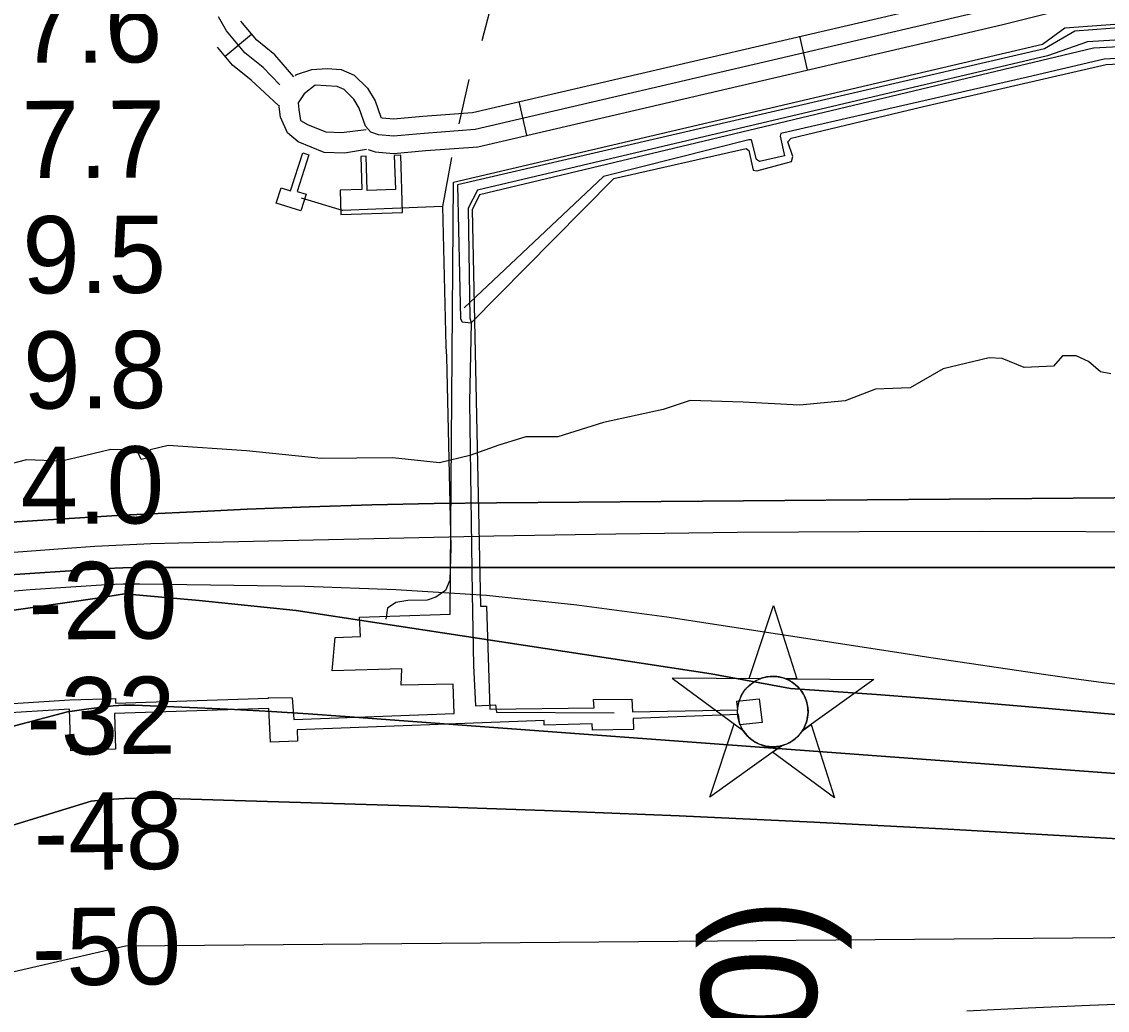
# Model space of a CAD drawing. Extents: x 3704301 to 3742427, y 506229 to 532009.
# Drawn here: x 3719911 to 3720853, y 520706 to 521564 of the extents above; entities that cross this region are included whole.
import ezdxf

# ---------------------------------------------------------------- set-up
doc = ezdxf.new("R2010")
doc.units = 0
for name, color, linetype in [('V-CHAN-DOCK', 7, 'Continuous'), ('V-CHAN-NAID', 7, 'Continuous'), ('V-RIVR-EDGE', 7, 'Continuous'), ('V-RIVR-RANG', 7, 'Continuous'), ('V-ROAD-CNTR', 7, 'Continuous'), ('V-TOPO-DPTH', 7, 'Continuous'), ('V-TOPO-MAJR', 7, 'Continuous'), ('V-TOPO-MINR', 7, 'Continuous'), ('V-TOPO-WATR', 7, 'Continuous'), ('V-UTIL-LINE', 7, 'Continuous')]:
    doc.layers.add(name, color=color, linetype=linetype)

msp = doc.modelspace()

# ---------------------------------------------------------------- linework, layer by layer
at = {"layer": 'V-CHAN-DOCK'}
for points in [[(3721412.33, 522259.53), (3721089.35, 521553.84), (3720840.55, 521540.77), (3720307.79, 521413.77), (3720301.5, 521400.78), (3720308.71, 521056.78), (3720313.99, 521056.85), (3720316.86, 520967.63), (3720407.27, 520968.76), (3720406.6, 520975.79), (3720440.06, 520976.21), (3720440.69, 520965.13)], [(3719821.65, 520967.34), (3719952.36, 520975.53), (3719991.87, 520976.78), (3719992, 520972.68), (3720124.76, 520976.94), (3720124.73, 520977.58), (3720145.29, 520977.24), (3720146.69, 520958.47), (3720285.79, 520963.72), (3720284.87, 520989.26), (3720239.84, 520988.35), (3720240.48, 521002.44), (3720179.97, 521000.76), (3720182.66, 521029.64), (3720204.47, 521030.44), (3720203.69, 521047.33), (3720282.5, 521049.78), (3720285.35, 521424.65), (3720796.46, 521544.33), (3720815.66, 521558.66), (3721068.5, 521577.07)], [(3719821.65, 520967.34), (3719952.36, 520975.53), (3719991.87, 520976.78), (3719992, 520972.68), (3720124.76, 520976.94), (3720124.73, 520977.58), (3720145.29, 520977.24), (3720146.69, 520958.47), (3720285.79, 520963.72), (3720284.87, 520989.26), (3720239.84, 520988.35), (3720240.48, 521002.44), (3720179.97, 521000.76), (3720182.66, 521029.64), (3720204.47, 521030.44), (3720203.69, 521047.33), (3720282.5, 521049.78), (3720285.35, 521424.65), (3720796.46, 521544.33), (3720815.66, 521558.66), (3721068.5, 521577.07)], [(3721089.35, 521553.84), (3720840.55, 521540.77), (3720307.79, 521413.77), (3720301.5, 521400.78), (3720308.71, 521056.78), (3720313.99, 521056.85), (3720316.86, 520967.63), (3720407.27, 520968.76), (3720406.6, 520975.79), (3720440.06, 520976.21), (3720440.69, 520965.13), (3720532.04, 520966.99), (3720531.1, 520974.41), (3720550.45, 520976.41), (3720553.05, 520955.89), (3720533.7, 520953.89), (3720532.56, 520962.9), (3720441.01, 520959.49), (3720441.56, 520949.81), (3720405.75, 520949.36), (3720405.69, 520954.65), (3720364.01, 520953.54), (3720363.96, 520957.65), (3720149.74, 520949.7), (3720149.86, 520939.72), (3720126.39, 520938.84), (3720125.14, 520967.96), (3719991.03, 520963.73), (3719992.01, 520932.67), (3719953.17, 520931.44), (3719952.03, 520967.52)], [(3720159.83, 521448.27), (3720149.66, 521416.64), (3720157.3, 521414.19), (3720152.65, 521399.72), (3720131.31, 521406.58), (3720135.58, 521419.83), (3720143.84, 521417.17), (3720154.4, 521450.02), (3720159.83, 521448.27)], [(3720204.72, 521447.04), (3720205.66, 521418.41), (3720186.86, 521417.77), (3720187.57, 521396.48), (3720241.12, 521398.29), (3720239.46, 521447.95), (3720233.84, 521447.77), (3720234.82, 521418.31), (3720210.48, 521417.53), (3720209.49, 521447.11), (3720204.72, 521447.04)], [(3720441.01, 520959.49), (3720441.56, 520949.81), (3720405.75, 520949.36), (3720405.69, 520954.65), (3720364.01, 520953.54), (3720363.96, 520957.65), (3720149.74, 520949.7), (3720149.86, 520939.72), (3720126.39, 520938.84), (3720125.14, 520967.96), (3719991.03, 520963.73), (3719992.01, 520932.67), (3719953.17, 520931.44), (3719952.03, 520967.52), (3719821.73, 520959.35)], [(3719952.03, 520967.52), (3719821.73, 520959.35)]]:
    msp.add_lwpolyline(points, dxfattribs=at)
at = {"layer": 'V-CHAN-NAID'}
for points in [[(3720551.44, 520993.93), (3720541.85, 520994), (3720562.98, 521057.48), (3720583.2, 520993.71), (3720573.61, 520993.78), (3720572.04, 520994.35), (3720569.94, 520994.97), (3720567.9, 520995.42), (3720565.87, 520995.73), (3720564.7, 520995.85), (3720563.16, 520995.93), (3720561.44, 520995.92), (3720560.07, 520995.86), (3720558.17, 520995.65), (3720556.8, 520995.43), (3720555.02, 520995.05), (3720553.49, 520994.63), (3720552.45, 520994.3)], [(3720551.44, 520993.93), (3720474.95, 520994.47), (3720536.51, 520949.08), (3720535.4, 520950.98), (3720534.59, 520952.61), (3720533.76, 520954.58), (3720533.07, 520956.63), (3720532.7, 520957.96), (3720532.34, 520959.58), (3720532.1, 520961.03), (3720531.91, 520962.63), (3720531.8, 520964.36), (3720531.79, 520965.94), (3720531.9, 520968.02), (3720532.08, 520969.64), (3720532.47, 520971.84), (3720532.95, 520973.76), (3720533.55, 520975.65), (3720534.21, 520977.33), (3720534.94, 520978.92), (3720535.75, 520980.45), (3720536.81, 520982.19), (3720537.84, 520983.66), (3720538.84, 520984.93), (3720539.84, 520986.07), (3720541.15, 520987.41), (3720542.2, 520988.37), (3720543.92, 520989.77), (3720545.13, 520990.64), (3720546.82, 520991.71), (3720548.55, 520992.66), (3720550, 520993.34)], [(3720573.61, 520993.78), (3720650.1, 520993.23), (3720587.9, 520948.71), (3720588.81, 520950.2), (3720589.79, 520952.05), (3720590.51, 520953.63), (3720591.25, 520955.59), (3720591.79, 520957.37), (3720592.19, 520959.01), (3720592.55, 520961.02), (3720592.73, 520962.59), (3720592.86, 520964.8), (3720592.83, 520966.86), (3720592.64, 520969.08), (3720592.38, 520970.84), (3720591.88, 520973.07), (3720591.24, 520975.21), (3720590.49, 520977.19), (3720589.85, 520978.64), (3720588.84, 520980.55), (3720587.78, 520982.27), (3720586.56, 520983.98), (3720585.3, 520985.52), (3720584.03, 520986.88), (3720582.4, 520988.41), (3720580.66, 520989.83), (3720578.97, 520991), (3720577.08, 520992.13), (3720575.61, 520992.9)], [(3720569.87, 520935.8), (3720507.67, 520891.28), (3720528.79, 520954.77), (3720536.51, 520949.08), (3720537.15, 520948.11), (3720538.53, 520946.25), (3720539.74, 520944.84), (3720541.21, 520943.33), (3720542.6, 520942.08), (3720544.05, 520940.93), (3720545.45, 520939.94), (3720547.13, 520938.9), (3720548.85, 520937.99), (3720550.64, 520937.18), (3720552.08, 520936.62), (3720553.71, 520936.1), (3720555.94, 520935.53), (3720557.47, 520935.24), (3720559.49, 520934.99), (3720561.03, 520934.88), (3720562.89, 520934.86), (3720564.58, 520934.94), (3720566.29, 520935.12), (3720568.19, 520935.43)], [(3720587.9, 520948.71), (3720595.7, 520954.29), (3720615.92, 520890.51), (3720562.07, 520930.22), (3720569.87, 520935.8), (3720571.54, 520936.28), (3720573.15, 520936.84), (3720575.31, 520937.75), (3720577.04, 520938.64), (3720578.91, 520939.75), (3720580.65, 520940.96), (3720582.2, 520942.21), (3720583.49, 520943.38), (3720584.87, 520944.8), (3720586.07, 520946.2), (3720587.19, 520947.67)]]:
    msp.add_lwpolyline(points, close=True, dxfattribs=at)
msp.add_circle((3720562.32, 520965.4), 30.54, dxfattribs=at)
at = {"layer": 'V-RIVR-EDGE'}
msp.add_lwpolyline([(3720855.54, 521258.3), (3720846.54, 521260.12), (3720836.36, 521269.15), (3720825.56, 521273.98), (3720813.56, 521274.01), (3720805.73, 521265.03), (3720780.52, 521263.89), (3720761.32, 521271.74), (3720749.92, 521272.37), (3720710.27, 521262.86), (3720681.42, 521246.12), (3720651.4, 521245), (3720624.96, 521234.86), (3720585.33, 521231.35), (3720536.71, 521233.88), (3720490.49, 521235.19), (3720467.05, 521227.44), (3720415.4, 521216.17), (3720375.75, 521203.66), (3720348.13, 521203.73), (3720324.7, 521196.58), (3720299.47, 521187.64), (3720273.03, 521181.1), (3720232.22, 521185.4), (3720170.39, 521184.95), (3720105.57, 521191.72), (3720037.74, 521196.09), (3720022.13, 521192.52), (3720019.11, 521185.33), (3720014.3, 521184.14), (3720010.72, 521191.95), (3719999.31, 521192.58), (3719987.91, 521192.61), (3719965.08, 521187.26), (3719945.26, 521182.51), (3719914.65, 521183.79), (3719888.82, 521177.25)], dxfattribs=at)
at = {"layer": 'V-ROAD-CNTR'}
for p, q in [((3720087.03, 521533.88), (3720109.99, 521553.19)), ((3720585.39, 521551.2), (3720592.19, 521521.98)), ((3720341.9, 521494.51), (3720348.7, 521465.29))]:
    msp.add_line(p, q, dxfattribs=at)
for points in [[(3720148.23, 521516.93), (3720149.1, 521518.12), (3720162.45, 521522.38), (3720175.75, 521523.3), (3720187.87, 521522.38), (3720198.98, 521517.59), (3720210.49, 521506.06), (3720217.16, 521495.3), (3720222.06, 521480.96), (3720222.13, 521480.88), (3720223.24, 521480.52), (3720233.3, 521479.63), (3720258.68, 521481.9), (3720301.87, 521485.19), (3720754.9, 521590.66), (3720795.77, 521600.89), (3720814.84, 521611.87), (3720826.51, 521621.18), (3720834.35, 521630.23), (3720836.75, 521640.09), (3720837.7, 521659.54), (3720824.03, 522123.7), (3720821.48, 522204.89)], [(3720211.25, 521452.87), (3720217.24, 521450.94), (3720233.31, 521449.51), (3720261.15, 521452.01), (3720306.44, 521455.45), (3720761.94, 521561.5), (3720807.11, 521572.81), (3720831.77, 521587), (3720847.38, 521599.45), (3720861.78, 521616.08), (3720866.58, 521635.78), (3720867.72, 521659.26), (3720855.56, 522072.08)], [(3720758.42, 521576.08), (3720304.15, 521470.32), (3720259.92, 521466.96), (3720233.3, 521464.57), (3720220.24, 521465.73), (3720213.52, 521467.89), (3720208.81, 521473.37), (3720203.52, 521488.84), (3720198.65, 521496.68), (3720190.4, 521504.95), (3720184.23, 521507.61), (3720174.82, 521508.33), (3720165.13, 521508.8), (3720155.59, 521501.39), (3720150.49, 521493.51), (3720151, 521487.71), (3720152.63, 521478.19), (3720159.27, 521474.45), (3720174.45, 521468.21), (3720188.07, 521467.81), (3720209.45, 521470.45)], [(3720134.45, 521508.98), (3720119.96, 521524.11), (3720104.06, 521536.94), (3720088.18, 521555.82), (3720081.44, 521568.21)], [(3720146.83, 521516.13), (3720130.13, 521535.17), (3720114.6, 521547.71), (3720100.63, 521564.32)], [(3720133.48, 521491.14), (3720109.79, 521513.04), (3720093.51, 521526.18), (3720080.46, 521541.69)], [(3720209.89, 521453.07), (3720190.58, 521449.95), (3720172.97, 521450.51), (3720150.52, 521459.6), (3720141.15, 521467.56), (3720135.18, 521480.91), (3720134.05, 521490), (3720134.2, 521491.03)]]:
    msp.add_lwpolyline(points, dxfattribs=at)
at = {"layer": 'V-TOPO-DPTH'}
for points in [[(3718652.85, 521015.49), (3719152.07, 521081.01), (3719924.19, 521131.25), (3719961.15, 521133.55), (3719998.11, 521135.69), (3720035.09, 521137.62), (3720072.07, 521139.4), (3720106.18, 521140.93), (3720160.24, 521143.07), (3720214.3, 521144.79), (3720268.38, 521145.91), (3720322.47, 521146.63), (3720894.5, 521151), (3720925.03, 521150.84), (3720955.54, 521150.16), (3720986.02, 521148.7), (3721016.48, 521146.71), (3721709.88, 521042.07)], [(3719830.2, 521079.43), (3719969.98, 521088.62), (3719984.19, 521089.42), (3719998.41, 521090.02), (3720012.65, 521090.35), (3720026.88, 521090.49), (3720954, 521090.4), (3721782.4, 520963.83)], [(3721782.4, 520963.83), (3720954, 521090.4), (3720026.88, 521090.49), (3720012.65, 521090.35), (3719998.41, 521090.02), (3719984.19, 521089.42), (3719969.98, 521088.62), (3719830.2, 521079.43)], [(3721526.93, 520917.96), (3721445.21, 520922.81), (3721363.51, 520927.93), (3720985.96, 520952.59), (3720968.24, 520953.81), (3720950.52, 520955.12), (3720932.81, 520956.55), (3720915.11, 520958.06), (3720801.4, 520968.2), (3720726.82, 520974.49), (3720652.2, 520980.28), (3720577.53, 520985.33), (3720508.76, 520998.11), (3720148.78, 521053.09), (3720064.51, 521061.77), (3719999.7, 521067.46), (3719978.16, 521063.96), (3719920, 521055.69), (3719778.89, 521035.61)], [(3719778.89, 521035.61), (3719920, 521055.69), (3719978.16, 521063.96), (3719999.7, 521067.46), (3720064.51, 521061.77), (3720148.78, 521053.09), (3720508.76, 520998.11), (3720577.53, 520985.33), (3720652.2, 520980.28), (3720726.82, 520974.49), (3720801.4, 520968.2), (3720915.11, 520958.06), (3720932.81, 520956.55), (3720950.52, 520955.12), (3720968.24, 520953.81), (3720985.96, 520952.59), (3721363.51, 520927.93), (3721445.21, 520922.81), (3721526.93, 520917.96)], [(3721786.84, 520869.8), (3721171.63, 520894.39), (3721134.55, 520895.95), (3721097.48, 520897.6), (3721060.41, 520899.39), (3721023.34, 520901.27), (3720986.29, 520903.35), (3720949.24, 520905.58), (3720912.21, 520908.04), (3720875.19, 520910.65), (3720191.23, 520961.11), (3720159.25, 520963.33), (3720127.26, 520965.35), (3720095.26, 520967.07), (3720063.25, 520968.6), (3720008.55, 520970.97), (3720003.88, 520971.06), (3719999.21, 520970.99), (3719994.55, 520970.69), (3719989.9, 520970.25), (3719966.38, 520967.39), (3719950.29, 520965.21), (3719346.41, 520805.49)], [(3719346.41, 520805.49), (3719950.29, 520965.21), (3719966.38, 520967.39), (3719989.9, 520970.25), (3719994.55, 520970.69), (3719999.21, 520970.99), (3720003.88, 520971.06), (3720008.55, 520970.97), (3720063.25, 520968.6), (3720095.26, 520967.07), (3720127.26, 520965.35), (3720159.25, 520963.33), (3720191.23, 520961.11), (3720875.19, 520910.65), (3720912.21, 520908.04), (3720949.24, 520905.58), (3720986.29, 520903.35), (3721023.34, 520901.27), (3721060.41, 520899.39), (3721097.48, 520897.6), (3721134.55, 520895.95), (3721171.63, 520894.39), (3721786.84, 520869.8)], [(3721726.38, 520838.55), (3720988.06, 520849.61), (3720967.93, 520850.04), (3720947.81, 520850.63), (3720927.7, 520851.47), (3720907.59, 520852.47), (3720714.47, 520863.33), (3720597.78, 520869.44), (3720481.07, 520874.95), (3720364.33, 520879.55), (3720247.55, 520883.56), (3720028.8, 520890.22), (3720014.28, 520890.33), (3719999.78, 520890.01), (3719985.31, 520889.02), (3719970.85, 520887.59), (3719409.43, 520715.75)], [(3719409.43, 520715.75), (3719970.85, 520887.59), (3719985.31, 520889.02), (3719999.78, 520890.01), (3720014.28, 520890.33), (3720028.8, 520890.22), (3720247.55, 520883.56), (3720364.33, 520879.55), (3720481.07, 520874.95), (3720597.78, 520869.44), (3720714.47, 520863.33), (3720907.59, 520852.47), (3720927.7, 520851.47), (3720947.81, 520850.63), (3720967.93, 520850.04), (3720988.06, 520849.61), (3721726.38, 520838.55)]]:
    msp.add_lwpolyline(points, dxfattribs=at)
at = {"layer": 'V-TOPO-MAJR'}
msp.add_lwpolyline([(3721801.48, 520778.41), (3721339.53, 520774.72), (3721273.89, 520774.13), (3721208.26, 520773.46), (3721142.62, 520772.66), (3721076.99, 520771.77), (3720966.36, 520770.16), (3720956.04, 520770.02), (3720945.72, 520769.9), (3720935.4, 520769.79), (3720925.08, 520769.69), (3720000.59, 520762.02), (3719803.34, 520716.45)], dxfattribs=at)
at = {"layer": 'V-TOPO-MINR'}
for points in [[(3721815.09, 520992.38), (3720985.24, 521118.56), (3720970.01, 521119.57), (3720954.77, 521120.36), (3720939.51, 521120.8), (3720924.25, 521121.01), (3720743.27, 521121.48), (3720637.51, 521121.37), (3720531.76, 521120.75), (3720426.02, 521119.35), (3720320.28, 521117.45), (3720046.72, 521111.53), (3720022.5, 521110.81), (3719998.3, 521109.84), (3719974.11, 521108.48), (3719949.93, 521106.86), (3719676.07, 521086.39)], [(3721782.4, 520963.83), (3720954, 521090.4), (3720026.88, 521090.49), (3720012.65, 521090.35), (3719998.41, 521090.02), (3719984.19, 521089.42), (3719969.98, 521088.62), (3719830.2, 521079.43)], [(3720866.01, 520988.43), (3720844.79, 520991.06), (3720823.59, 520993.91), (3720799.3, 520997.37), (3720765.98, 521002.18), (3720732.68, 521007.06), (3720699.39, 521012.05), (3720666.12, 521017.13), (3720470.37, 521047.32), (3720392.19, 521057.73), (3720313.84, 521065.97), (3720235.21, 521070.98), (3720156.39, 521073.82), (3720012.74, 521076.03), (3720005.62, 521076.06), (3719998.5, 521075.96), (3719991.39, 521075.7), (3719984.28, 521075.32), (3719917.79, 521070.94), (3719877.55, 521067.44)], [(3721526.93, 520917.96), (3721445.21, 520922.81), (3721363.51, 520927.93), (3720985.96, 520952.59), (3720968.24, 520953.81), (3720950.52, 520955.12), (3720932.81, 520956.55), (3720915.11, 520958.06), (3720801.4, 520968.2), (3720726.82, 520974.49), (3720652.2, 520980.28), (3720577.53, 520985.33), (3720508.76, 520998.11), (3720148.78, 521053.09), (3720064.51, 521061.77), (3719999.7, 521067.46), (3719978.16, 521063.96), (3719920, 521055.69), (3719778.89, 521035.61)], [(3721786.84, 520869.8), (3721171.63, 520894.39), (3721134.55, 520895.95), (3721097.48, 520897.6), (3721060.41, 520899.39), (3721023.34, 520901.27), (3720986.29, 520903.35), (3720949.24, 520905.58), (3720912.21, 520908.04), (3720875.19, 520910.65), (3720191.23, 520961.11), (3720159.25, 520963.33), (3720127.26, 520965.35), (3720095.26, 520967.07), (3720063.25, 520968.6), (3720008.55, 520970.97), (3720003.88, 520971.06), (3719999.21, 520970.99), (3719994.55, 520970.69), (3719989.9, 520970.25), (3719966.38, 520967.39), (3719950.29, 520965.21), (3719346.41, 520805.49)], [(3721726.38, 520838.55), (3720988.06, 520849.61), (3720967.93, 520850.04), (3720947.81, 520850.63), (3720927.7, 520851.47), (3720907.59, 520852.47), (3720714.47, 520863.33), (3720597.78, 520869.44), (3720481.07, 520874.95), (3720364.33, 520879.55), (3720247.55, 520883.56), (3720028.8, 520890.22), (3720014.28, 520890.33), (3719999.78, 520890.01), (3719985.31, 520889.02), (3719970.85, 520887.59), (3719409.43, 520715.75)], [(3721845.13, 520732.77), (3720968.13, 520714.86), (3720956.21, 520714.58), (3720944.29, 520714.28), (3720932.37, 520713.91), (3720920.45, 520713.51), (3720837.39, 520710.53), (3720783.96, 520708.25), (3720730.56, 520705.49)]]:
    msp.add_lwpolyline(points, dxfattribs=at)
at = {"layer": 'V-TOPO-WATR'}
msp.add_lwpolyline([(3721709.88, 521042.07), (3721016.48, 521146.71), (3720986.02, 521148.7), (3720955.54, 521150.16), (3720925.03, 521150.84), (3720894.5, 521151), (3720322.47, 521146.63), (3720268.38, 521145.91), (3720214.3, 521144.79), (3720160.24, 521143.07), (3720106.18, 521140.93), (3720072.07, 521139.4), (3720035.09, 521137.62), (3719998.11, 521135.69), (3719961.15, 521133.55), (3719924.19, 521131.25), (3719152.07, 521081.01), (3718652.85, 521015.49)], dxfattribs=at)
at = {"layer": 'V-UTIL-LINE'}
for p, q in [((3720356.67, 521729.87), (3720309.86, 521547.17)), ((3720290.12, 521475.25), (3720298.88, 521513.67))]:
    msp.add_line(p, q, dxfattribs=at)
for points in [[(3721391.98, 522512.49), (3721389.31, 522265.18), (3721384.48, 522245.27), (3721283.78, 522027.05), (3721076.98, 521580.85), (3721069.67, 521574.29), (3720824.31, 521555.55), (3720798.19, 521540.45), (3720288.63, 521422.41), (3720291.46, 521306.11), (3720292.88, 521303.36), (3720300.72, 521302.61)], [(3721416.24, 522505.13), (3721405.93, 522264.74), (3721397.92, 522240.18), (3721088.61, 521572.5), (3721083.21, 521561.36), (3720835.5, 521546.27), (3720800.56, 521534.3), (3720306.21, 521417.83), (3720298.1, 521402.03), (3720299.28, 521306.95), (3720300.72, 521302.61)], [(3720937.71, 521555.56), (3720939.12, 521537.84), (3720937.37, 521536.04), (3720849.91, 521531.41), (3720783.29, 521515.8), (3720569.25, 521467.02), (3720568.69, 521464.65), (3720572.45, 521447.54), (3720550.64, 521442.54), (3720548.25, 521444.29), (3720543.9, 521461.38), (3720541.53, 521461.35), (3720415.39, 521429.63), (3720294.41, 521315.78)], [(3720300.72, 521302.61), (3720371.96, 521375.04), (3720424.28, 521427.73), (3720539.26, 521453.99), (3720541.65, 521452.25), (3720545.41, 521435.15), (3720548.37, 521434.59), (3720578.43, 521442.65), (3720579.56, 521446.8), (3720575.26, 521459.76), (3720578.18, 521462.75), (3720693.14, 521490.2), (3720851.62, 521526.7), (3720964.6, 521532.83), (3720965.74, 521536.99), (3720964.29, 521558.26)], [(3720283.56, 521446.08), (3720275.81, 521403.58), (3720278.5, 521282.23), (3720279.2, 521273.37), (3720283.03, 521107.85), (3720282.2, 521079.46), (3720278.18, 521070.54), (3720269.97, 521064.53), (3720262.31, 521062.07), (3720245.76, 521061.86), (3720235.14, 521059.95), (3720228.11, 521055.14), (3720226.45, 521045.65)], [(3720275.81, 521403.58), (3720189.07, 521400.2), (3720153.39, 521410.83)], [(3720300.72, 521302.61), (3720299.25, 521233.96), (3720301.31, 521067.42), (3720302.67, 521005.48), (3720304.27, 520970.44), (3720321.8, 520971.24), (3720322.46, 520964.82), (3720424.74, 520964.34)]]:
    msp.add_lwpolyline(points, dxfattribs=at)

# ---------------------------------------------------------------- texts
at = {"layer": 'V-CHAN-NAID'}
msp.add_text('MURPHY OIL (87.0)', height=100, rotation=89.52255, dxfattribs=at).set_placement((3720590.83, 519584.74))
at = {"layer": 'V-RIVR-RANG'}
for s, rotation, p in [('7.6', 0.23833, (3719908.09, 521528.14)), ('7.7', 0.23833, (3719910.6, 521428.15)), ('9.5', 0.23833, (3719911.27, 521328.15)), ('9.8', 0.23833, (3719911.93, 521228.15)), ('4.0', 0.23833, (3719909.7, 521128.14)), ('-20', 0.52325, (3719916.6, 521027.76)), ('-32', 0.52325, (3719914.89, 520927.74)), ('-48', 0.52325, (3719921.36, 520827.8)), ('-50', 0.52325, (3719919.65, 520727.78))]:
    msp.add_text(s, height=67, rotation=rotation, dxfattribs=at).set_placement(p)

doc.saveas('drawing.dxf')
